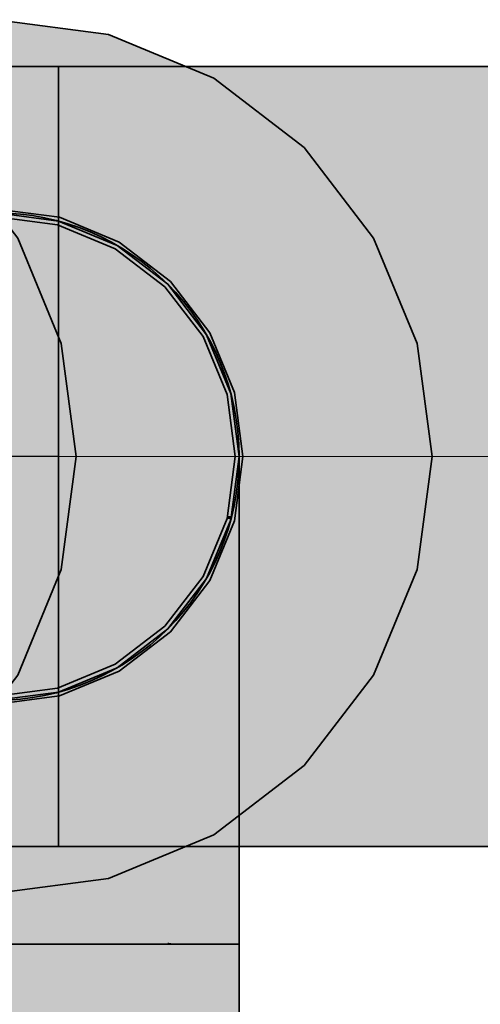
# Model space of a CAD drawing. Extents: x -350 to 540, y -53 to 541.
# Tile 452 of 569: x 217.9 to 220.26, y 207.5 to 212.55. Entities that reach past the tile are written whole.
import ezdxf
from ezdxf.lldxf.tags import DXFTag

# ---------------------------------------------------------------- set-up
doc = ezdxf.new("R2010")
doc.units = 0
doc.layers.get('0').update_dxf_attribs({"lineweight": 35})
for name, color, linetype, lineweight, true_color in [('L_Abluft', 7, 'Continuous', 35, 0xf7d209), ('L_Abluft-Shading', 7, 'Continuous', 35, 0xf7d209), ('L_Bauteil', 7, 'Continuous', 35, 0xababab), ('L_Bauteil-Shading', 7, 'Continuous', 35, 0xababab)]:
    doc.layers.add(name, color=color, linetype=linetype, lineweight=lineweight, true_color=true_color)
tags = doc.linetypes.add('STRICHPUNKT2', pattern=[12.7, 6.35, -3.175, 0, -3.175]).pattern_tags.tags
tags[10:11] = [DXFTag(74, 4), DXFTag(75, 0), DXFTag(340, '0'), DXFTag(46, 0.0), DXFTag(50, 0.0), DXFTag(44, 0.0), DXFTag(45, 0.0)]
tags[8:9] = [DXFTag(74, 4), DXFTag(75, 0), DXFTag(340, '0'), DXFTag(46, 0.0), DXFTag(50, 0.0), DXFTag(44, 0.0), DXFTag(45, 0.0)]
tags[6:7] = [DXFTag(74, 4), DXFTag(75, 0), DXFTag(340, '0'), DXFTag(46, 0.0), DXFTag(50, 0.0), DXFTag(44, 0.0), DXFTag(45, 0.0)]
tags[4:5] = [DXFTag(74, 4), DXFTag(75, 0), DXFTag(340, '0'), DXFTag(46, 0.0), DXFTag(50, 0.0), DXFTag(44, 0.0), DXFTag(45, 0.0)]

# ---------------------------------------------------------------- blocks, each defined once
blk = doc.blocks.new('3D-Ansicht-A06HSWBANL', base_point=(172.3963, 139.9809))
at = {"layer": 'L_Abluft-Shading', "color": 44, "true_color": 0x8b7605}
for points in [[(218.0996, 212.2443), (218.0996, 212.3124), (213.7996, 212.2443), (213.7996, 212.3124)], [(218.0996, 212.3124), (218.0996, 212.2443), (225.167, 212.3124), (225.167, 212.2443)], [(217.7754, 211.4346), (218.0989, 211.3935), (217.7754, 211.5624), (218.0989, 211.5198)], [(218.9828, 208.5432), (218.9828, 208.4637), (219.0254, 208.4595), (219.0254, 208.4218)], [(218.9828, 208.4637), (218.9828, 207.8124), (219.0254, 208.4218), (219.0254, 207.8124)], [(218.0996, 208.3124), (218.0996, 208.3806), (213.7996, 208.3124), (213.7996, 208.3806)], [(218.0996, 208.3806), (218.0996, 208.3124), (225.167, 208.3806), (225.167, 208.3124)], [(219.0254, 207.7102), (219.0254, 207.8124), (218.9828, 207.7521), (218.9828, 207.8124)], [(219.0254, 206.4024), (219.0254, 207.7102), (218.9828, 206.4024), (218.9828, 207.7521)]]:
    blk.add_solid(points, dxfattribs=at)
at = {"layer": 'L_Abluft-Shading', "color": 54, "true_color": 0xaa9106}
for points in [[(218.0996, 212.0445), (218.0996, 212.2443), (213.7996, 212.0445), (213.7996, 212.2443)], [(218.0996, 212.2443), (218.0996, 212.0445), (225.167, 212.2443), (225.167, 212.0445)], [(218.8579, 208.6212), (218.8579, 208.5027), (218.9828, 208.5432), (218.9828, 208.4637)], [(218.0996, 208.3806), (218.0996, 208.5804), (213.7996, 208.3806), (213.7996, 208.5804)], [(218.0996, 208.5804), (218.0996, 208.3806), (225.167, 208.5804), (225.167, 208.3806)], [(218.8579, 208.5027), (218.8579, 207.8124), (218.9828, 208.4637), (218.9828, 207.8124)], [(218.9828, 207.7521), (218.9828, 207.8124), (218.8579, 207.7896), (218.8579, 207.8124)], [(218.8926, 206.4024), (218.9828, 206.4024), (218.8579, 207.7896), (218.9828, 207.7521)], [(218.8926, 206.4024), (218.8579, 207.7896), (218.8579, 206.4109)]]:
    blk.add_solid(points, dxfattribs=at)
at = {"layer": 'L_Abluft-Shading', "color": 42, "true_color": 0xc6a807}
for points in [[(218.0996, 211.7266), (218.0996, 212.0445), (213.7996, 211.7266), (213.7996, 212.0445)], [(218.0996, 212.0445), (218.0996, 211.7266), (225.167, 212.0445), (225.167, 211.7266)], [(217.7754, 210.4641), (218.0989, 210.4339), (217.7754, 211.06), (218.0989, 211.0231)], [(218.0996, 208.5804), (218.0996, 208.8982), (213.7996, 208.5804), (213.7996, 208.8982)], [(218.0996, 208.8982), (218.0996, 208.5804), (225.167, 208.8982), (225.167, 208.5804)], [(218.6593, 208.6882), (218.6593, 208.5362), (218.8579, 208.6212), (218.8579, 208.5027)], [(218.8579, 208.5027), (218.6593, 208.5362), (218.7099, 207.8124), (218.6593, 207.8201)], [(218.8579, 208.5027), (218.7099, 207.8124), (218.8579, 207.8124)], [(218.6593, 207.8201), (218.6593, 207.8124), (218.7099, 207.8124)], [(218.6593, 207.8124), (218.8567, 206.4111), (218.8579, 207.7896), (218.8579, 206.4109)], [(218.6593, 207.8124), (218.8579, 207.7896), (218.7099, 207.8124)], [(218.8567, 206.4111), (218.6593, 207.8124), (218.6593, 206.4326)], [(218.8579, 207.7896), (218.8579, 207.8124), (218.7099, 207.8124)]]:
    blk.add_solid(points, dxfattribs=at)
at = {"layer": 'L_Abluft-Shading', "color": 52, "true_color": 0xddbc08}
for points in [[(218.0996, 211.3124), (218.0996, 211.7266), (213.7996, 211.3124), (213.7996, 211.7266)], [(218.0996, 211.7266), (218.0996, 211.3124), (225.167, 211.7266), (225.167, 211.3124)], [(218.0996, 209.1133), (218.0996, 209.3124), (213.7996, 209.1133), (213.7996, 209.3124)], [(225.167, 209.3124), (218.0996, 209.3124), (225.167, 209.1133), (218.0996, 209.1133)], [(213.7996, 208.8982), (218.0996, 208.8982), (213.7996, 209.1133), (218.0996, 209.1133)], [(218.0996, 209.1133), (218.0996, 208.8982), (225.167, 209.1133), (225.167, 208.8982)], [(218.6593, 206.4326), (218.6593, 207.8124), (218.4004, 206.4438), (218.4004, 207.8124)]]:
    blk.add_solid(points, dxfattribs=at)
at = {"layer": 'L_Abluft-Shading', "color": 56, "true_color": 0x8a7505}
for points in [[(218.0989, 211.3935), (218.4004, 211.2729), (218.0989, 211.5198), (218.4004, 211.395)], [(219.0254, 209.0624), (218.9828, 209.2242), (218.9979, 208.5804), (218.9828, 208.6521)], [(219.0254, 209.0624), (218.9979, 208.5804), (219.0254, 208.5012)], [(218.9828, 208.6521), (218.9828, 208.6239), (218.9979, 208.5804)], [(218.9828, 208.6239), (218.9828, 208.5432), (219.0254, 208.5012), (219.0254, 208.4595)]]:
    blk.add_solid(points, dxfattribs=at)
at = {"layer": 'L_Abluft-Shading', "color": 54, "true_color": 0xaa9006}
blk.add_solid([(217.7754, 211.06), (218.0989, 211.0231), (217.7754, 211.4346), (218.0989, 211.3935)], dxfattribs=at)
at = {"layer": 'L_Abluft-Shading', "color": 54, "true_color": 0xa78e06}
for points in [[(218.0989, 211.0231), (218.4004, 210.915), (218.0989, 211.3935), (218.4004, 211.2729)], [(218.9828, 208.6521), (218.9828, 209.2242), (218.8579, 208.9677), (218.8579, 209.3749)], [(218.9828, 208.6521), (218.8579, 208.9677), (218.8848, 208.8)], [(218.8579, 208.9677), (218.8579, 208.8405), (218.8848, 208.8)], [(218.8579, 208.8405), (218.8579, 208.7383), (218.9828, 208.6521), (218.9828, 208.6239)], [(218.8579, 208.7383), (218.8579, 208.6212), (218.9828, 208.6239), (218.9828, 208.5432)]]:
    blk.add_solid(points, dxfattribs=at)
at = {"layer": 'L_Abluft-Shading', "color": 56, "true_color": 0x887304}
for points in [[(218.4004, 211.2729), (218.6593, 211.081), (218.4004, 211.395), (218.6593, 211.1963)], [(218.9828, 209.2242), (219.0254, 209.0624), (218.9828, 209.8089), (219.0254, 209.5802)]]:
    blk.add_solid(points, dxfattribs=at)
at = {"layer": 'L_Abluft-Shading', "color": 40, "true_color": 0xedca08}
for points in [[(218.0996, 210.8301), (218.0996, 211.3124), (213.7996, 210.8301), (213.7996, 211.3124)], [(218.0996, 211.3124), (218.0996, 210.8301), (225.167, 211.3124), (225.167, 210.8301)], [(218.0996, 209.3124), (218.0996, 209.7948), (213.7996, 209.3124), (213.7996, 209.7948)], [(218.0996, 209.7948), (218.0996, 209.3124), (225.167, 209.7948), (225.167, 209.3124)], [(218.4004, 206.4438), (218.4004, 207.8124), (218.0989, 206.4438), (218.0989, 207.8124)]]:
    blk.add_solid(points, dxfattribs=at)
at = {"layer": 'L_Abluft-Shading', "color": 54, "true_color": 0xa18805}
blk.add_solid([(218.4004, 210.915), (218.6593, 210.743), (218.4004, 211.2729), (218.6593, 211.081)], dxfattribs=at)
at = {"layer": 'L_Abluft-Shading', "color": 56, "true_color": 0x857104}
for points in [[(218.6593, 211.081), (218.8579, 210.8309), (218.6593, 211.1963), (218.8579, 210.9374)], [(218.9828, 209.8089), (219.0254, 209.5802), (218.9828, 210.2577), (219.0254, 209.9775)]]:
    blk.add_solid(points, dxfattribs=at)
at = {"layer": 'L_Abluft-Shading', "color": 44, "true_color": 0x988105}
for points in [[(218.6593, 210.743), (218.8579, 210.5188), (218.6593, 211.081), (218.8579, 210.8309)], [(218.8579, 210.0221), (218.9828, 209.8089), (218.8579, 210.5188), (218.9828, 210.2577)]]:
    blk.add_solid(points, dxfattribs=at)
at = {"layer": 'L_Abluft-Shading', "color": 42, "true_color": 0xc1a407}
for points in [[(218.0989, 210.4339), (218.4004, 210.3457), (218.0989, 211.0231), (218.4004, 210.915)], [(218.8579, 208.8405), (218.6593, 209.5044), (218.6593, 209.0022)], [(218.8579, 208.8405), (218.8579, 208.9677), (218.6593, 209.5044), (218.7085, 209.4723)], [(218.8579, 208.9677), (218.8579, 209.3749), (218.7085, 209.4723)], [(218.6593, 209.0022), (218.6593, 208.8365), (218.8579, 208.8405), (218.8579, 208.7383)], [(218.6593, 208.8365), (218.6593, 208.6882), (218.8579, 208.7383), (218.8579, 208.6212)]]:
    blk.add_solid(points, dxfattribs=at)
at = {"layer": 'L_Abluft-Shading', "color": 46, "true_color": 0x816e04}
for points in [[(218.8579, 210.8309), (218.9828, 210.5397), (218.8579, 210.9374), (218.9828, 210.6359)], [(218.9828, 210.2577), (219.0254, 209.9775), (218.9828, 210.5397), (219.0254, 210.2272)]]:
    blk.add_solid(points, dxfattribs=at)
at = {"layer": 'L_Abluft-Shading', "color": 42, "true_color": 0xb79b06}
for points in [[(218.4004, 210.3457), (218.6593, 210.2052), (218.4004, 210.915), (218.6593, 210.743)], [(218.6593, 210.2052), (218.8579, 209.3749), (218.8579, 210.0221)], [(218.6593, 210.2052), (218.6593, 209.5767), (218.8579, 209.3749), (218.7085, 209.4723)], [(218.6593, 209.5767), (218.6593, 209.5044), (218.7085, 209.4723)]]:
    blk.add_solid(points, dxfattribs=at)
at = {"layer": 'L_Abluft-Shading', "color": 40, "true_color": 0xf5d108}
for points in [[(218.0996, 210.3124), (218.0996, 210.8301), (213.7996, 210.3124), (213.7996, 210.8301)], [(218.0996, 210.8301), (218.0996, 210.3124), (225.167, 210.8301), (225.167, 210.3124)], [(218.0996, 209.7948), (218.0996, 210.3124), (213.7996, 209.7948), (213.7996, 210.3124)], [(218.0996, 210.3124), (218.0996, 209.7948), (225.167, 210.3124), (225.167, 209.7948)], [(218.0989, 206.4438), (218.0989, 207.8124), (217.7754, 206.4326), (217.7754, 207.8124)]]:
    blk.add_solid(points, dxfattribs=at)
at = {"layer": 'L_Abluft-Shading', "color": 44, "true_color": 0x8d7805}
blk.add_solid([(218.8579, 210.5188), (218.9828, 210.2577), (218.8579, 210.8309), (218.9828, 210.5397)], dxfattribs=at)
at = {"layer": 'L_Abluft-Shading', "color": 54, "true_color": 0xa99006}
blk.add_solid([(218.6593, 210.2052), (218.8579, 210.0221), (218.6593, 210.743), (218.8579, 210.5188)], dxfattribs=at)
at = {"layer": 'L_Abluft-Shading', "color": 46, "true_color": 0x7d6a04}
blk.add_solid([(218.9828, 210.5397), (219.0254, 210.2272), (218.9828, 210.6359), (219.0254, 210.3124)], dxfattribs=at)
at = {"layer": 'L_Abluft-Shading', "color": 52, "true_color": 0xdcbb08}
for points in [[(217.7754, 210.4641), (217.7754, 210.173), (218.0989, 210.4339), (218.0989, 210.1036)], [(217.7754, 210.173), (217.7754, 209.6874), (218.0989, 210.1036), (218.0989, 209.6661)], [(218.4004, 208.7396), (218.4004, 208.5619), (218.6593, 208.6882), (218.6593, 208.5362)], [(218.6593, 208.5362), (218.4004, 208.5619), (218.6593, 207.8201), (218.4004, 207.8414)], [(218.4004, 207.8414), (218.4004, 207.8124), (218.6593, 207.8201), (218.6593, 207.8124)]]:
    blk.add_solid(points, dxfattribs=at)
at = {"layer": 'L_Abluft-Shading', "color": 52, "true_color": 0xd6b607}
for points in [[(218.0989, 210.4339), (218.0989, 210.1036), (218.4004, 210.3457), (218.4004, 209.9003)], [(218.0989, 210.1036), (218.0989, 209.6661), (218.4004, 209.9003), (218.4004, 209.6037)], [(218.6593, 209.5044), (218.4004, 209.6037), (218.6593, 209.0022), (218.4004, 209.1263)], [(218.4004, 209.1263), (218.4004, 208.9119), (218.6593, 209.0022), (218.6593, 208.8365)], [(218.4004, 208.9119), (218.4004, 208.7396), (218.6593, 208.8365), (218.6593, 208.6882)]]:
    blk.add_solid(points, dxfattribs=at)
at = {"layer": 'L_Abluft-Shading', "color": 42, "true_color": 0xc9ab07}
for points in [[(218.4004, 210.3457), (218.4004, 209.9003), (218.6593, 210.2052), (218.6593, 209.5767)], [(218.4004, 209.9003), (218.4004, 209.6037), (218.6593, 209.5767), (218.6593, 209.5044)]]:
    blk.add_solid(points, dxfattribs=at)
at = {"layer": 'L_Abluft-Shading', "color": 54, "true_color": 0xa18905}
blk.add_solid([(218.8579, 209.3749), (218.9828, 209.2242), (218.8579, 210.0221), (218.9828, 209.8089)], dxfattribs=at)
at = {"layer": 'L_Abluft-Shading', "color": 40, "true_color": 0xecc908}
for points in [[(218.0989, 209.6661), (217.7754, 209.6874), (218.0989, 209.2044), (217.7754, 209.231)], [(217.7754, 209.231), (217.7754, 208.9754), (218.0989, 209.2044), (218.0989, 208.9593)], [(217.7754, 208.9754), (217.7754, 208.783), (218.0989, 208.9593), (218.0989, 208.772)], [(218.0989, 208.772), (218.0989, 208.5781), (218.4004, 208.7396), (218.4004, 208.5619)], [(218.4004, 208.5619), (218.0989, 208.5781), (218.4004, 207.8414), (218.0989, 207.8524)], [(218.0989, 207.8524), (218.0989, 207.8124), (218.4004, 207.8414), (218.4004, 207.8124)]]:
    blk.add_solid(points, dxfattribs=at)
at = {"layer": 'L_Abluft-Shading', "color": 40, "true_color": 0xe5c208}
for points in [[(218.4004, 209.6037), (218.0989, 209.6661), (218.4004, 209.1263), (218.0989, 209.2044)], [(218.0989, 209.2044), (218.0989, 208.9593), (218.4004, 209.1263), (218.4004, 208.9119)], [(218.0989, 208.9593), (218.0989, 208.772), (218.4004, 208.9119), (218.4004, 208.7396)]]:
    blk.add_solid(points, dxfattribs=at)
at = {"layer": 'L_Abluft-Shading', "color": 40, "true_color": 0xf4d008}
for points in [[(217.7754, 208.783), (217.7754, 208.5836), (218.0989, 208.772), (218.0989, 208.5781)], [(218.0989, 208.5781), (217.7754, 208.5836), (218.0989, 207.8524), (217.7754, 207.8524)], [(217.7754, 207.8524), (217.7754, 207.8124), (218.0989, 207.8524), (218.0989, 207.8124)]]:
    blk.add_solid(points, dxfattribs=at)
at = {"layer": 'L_Bauteil-Shading', "color": 254, "true_color": 0xcccccc}
for points in [[(217.7754, 211.5424), (218.3552, 212.4761), (217.7754, 212.5524)], [(218.0938, 211.5005), (218.3552, 212.4761), (217.7754, 211.5424)], [(218.0938, 211.5005), (218.8954, 212.2523), (218.3552, 212.4761)], [(218.3904, 211.3776), (218.8954, 212.2523), (218.0938, 211.5005)], [(218.3904, 211.3776), (219.3593, 211.8963), (218.8954, 212.2523)], [(218.6451, 211.1822), (219.3593, 211.8963), (218.3904, 211.3776)], [(218.6451, 211.1822), (219.7153, 211.4324), (219.3593, 211.8963)], [(217.7754, 211.5624), (217.7754, 211.5424), (218.0989, 211.5198)], [(217.7754, 211.5624), (217.7754, 211.5424), (218.0989, 211.5198)], [(217.7754, 211.5424), (218.0938, 211.5005), (218.0989, 211.5198)], [(217.7754, 211.5424), (218.0938, 211.5005), (218.0989, 211.5198)], [(218.0989, 211.5198), (218.0938, 211.5005), (218.4004, 211.395)], [(218.0989, 211.5198), (218.0938, 211.5005), (218.4004, 211.395)], [(218.0938, 211.5005), (218.3904, 211.3776), (218.4004, 211.395)], [(218.0938, 211.5005), (218.3904, 211.3776), (218.4004, 211.395)], [(217.8895, 211.4324), (217.0148, 210.9274), (218.1133, 210.8922)], [(218.8406, 210.9274), (219.7153, 211.4324), (218.6451, 211.1822)], [(218.8406, 210.9274), (219.9391, 210.8922), (219.7153, 211.4324)], [(218.4004, 211.395), (218.3904, 211.3776), (218.6593, 211.1963)], [(218.4004, 211.395), (218.3904, 211.3776), (218.6593, 211.1963)], [(218.3904, 211.3776), (218.6451, 211.1822), (218.6593, 211.1963)], [(218.3904, 211.3776), (218.6451, 211.1822), (218.6593, 211.1963)], [(218.78, 211.039), (218.6593, 211.1963), (218.7696, 211.039), (218.6451, 211.1822)], [(218.6593, 211.1963), (218.6451, 211.1822), (218.8579, 210.9374)], [(218.7696, 211.039), (218.6451, 211.1822), (218.755, 211.039)], [(218.6451, 211.1822), (218.8406, 210.9274), (218.8579, 210.9374)], [(218.8579, 210.9374), (218.7696, 211.039), (218.8406, 210.9274), (218.755, 211.039)], [(218.8579, 210.9374), (218.78, 211.039), (218.7696, 211.039)], [(218.1133, 210.8922), (217.0148, 210.9274), (217.1377, 210.6308)], [(218.8579, 210.9374), (218.8406, 210.9274), (218.9828, 210.6359)], [(218.8579, 210.9374), (218.8406, 210.9274), (218.9828, 210.6359)], [(218.8406, 210.9274), (218.9635, 210.6308), (218.9828, 210.6359)], [(218.9635, 210.6308), (219.9391, 210.8922), (218.8406, 210.9274)], [(218.8406, 210.9274), (218.9635, 210.6308), (218.9828, 210.6359)], [(218.1133, 210.8922), (217.1377, 210.6308), (218.1896, 210.3124)], [(218.9635, 210.6308), (220.0154, 210.3124), (219.9391, 210.8922)], [(218.1896, 210.3124), (217.1377, 210.6308), (217.1796, 210.3124)], [(218.9828, 210.6359), (218.9635, 210.6308), (219.0254, 210.3124)], [(218.9828, 210.6359), (218.9635, 210.6308), (219.0254, 210.3124)], [(218.9635, 210.6308), (219.0054, 210.3124), (219.0254, 210.3124)], [(219.0054, 210.3124), (220.0154, 210.3124), (218.9635, 210.6308)], [(218.9635, 210.6308), (219.0054, 210.3124), (219.0254, 210.3124)], [(218.1896, 210.3124), (217.1796, 210.3124), (217.1377, 209.9941)], [(218.1896, 210.3124), (217.1377, 209.9941), (218.1133, 209.7327)], [(218.9635, 209.9941), (219.9391, 209.7327), (219.0054, 210.3124)], [(219.0054, 210.3124), (218.9635, 209.9941), (218.9828, 209.9889)], [(218.9841, 210.0072), (219.0054, 210.3124), (218.9652, 210.0072)], [(219.0254, 210.3124), (219.0054, 210.3124), (218.9828, 209.9889)], [(218.9852, 210.0072), (219.0254, 210.3124), (218.9841, 210.0072), (219.0054, 210.3124)], [(219.0054, 210.3124), (219.9391, 209.7327), (220.0154, 210.3124)], [(218.1133, 209.7327), (217.1377, 209.9941), (217.0148, 209.6974)], [(218.9828, 209.9889), (218.9635, 209.9941), (218.8406, 209.6974)], [(218.9635, 209.9941), (218.8406, 209.6974), (219.9391, 209.7327)], [(218.9828, 209.9889), (218.9635, 209.9941), (218.8406, 209.6974)], [(218.9828, 209.9889), (218.8406, 209.6974), (218.8579, 209.6874)], [(218.9828, 209.9889), (218.8406, 209.6974), (218.8579, 209.6874)], [(218.9828, 209.9889), (218.9841, 210.0072), (218.9635, 209.9941), (218.9652, 210.0072)], [(218.9828, 209.9889), (218.9852, 210.0072), (218.9841, 210.0072)], [(218.1133, 209.7327), (217.0148, 209.6974), (217.8895, 209.1924)], [(219.9391, 209.7327), (218.8406, 209.6974), (219.7153, 209.1924)], [(218.8579, 209.6874), (218.8406, 209.6974), (218.6451, 209.4427)], [(218.8406, 209.6974), (218.6451, 209.4427), (219.7153, 209.1924)], [(218.8579, 209.6874), (218.8406, 209.6974), (218.6451, 209.4427)], [(218.8579, 209.6874), (218.6451, 209.4427), (218.6593, 209.4285)], [(218.8579, 209.6874), (218.6451, 209.4427), (218.6593, 209.4285)], [(218.6593, 209.4285), (218.6451, 209.4427), (218.3904, 209.2472)], [(218.6451, 209.4427), (218.3904, 209.2472), (219.3593, 208.7285)], [(218.6593, 209.4285), (218.6451, 209.4427), (218.3904, 209.2472)], [(218.6593, 209.4285), (218.3904, 209.2472), (218.4004, 209.2299)], [(218.6593, 209.4285), (218.3904, 209.2472), (218.4004, 209.2299)], [(219.7153, 209.1924), (218.6451, 209.4427), (219.3593, 208.7285)], [(218.4004, 209.2299), (218.3904, 209.2472), (218.0938, 209.1243)], [(218.3904, 209.2472), (218.0938, 209.1243), (218.8954, 208.3725)], [(218.4004, 209.2299), (218.3904, 209.2472), (218.0938, 209.1243)], [(218.4004, 209.2299), (218.0938, 209.1243), (218.0989, 209.105)], [(218.4004, 209.2299), (218.0938, 209.1243), (218.0989, 209.105)], [(219.3593, 208.7285), (218.3904, 209.2472), (218.8954, 208.3725)], [(218.0989, 209.105), (218.0938, 209.1243), (217.7754, 209.0824)], [(218.0938, 209.1243), (217.7754, 209.0824), (218.3552, 208.1487)], [(218.0989, 209.105), (218.0938, 209.1243), (217.7754, 209.0824)], [(218.0989, 209.105), (217.7754, 209.0824), (217.7754, 209.0624)], [(218.0989, 209.105), (217.7754, 209.0824), (217.7754, 209.0624)], [(218.8954, 208.3725), (218.0938, 209.1243), (218.3552, 208.1487)], [(218.3552, 208.1487), (217.7754, 209.0824), (217.7754, 208.0724)]]:
    blk.add_solid(points, dxfattribs=at)
at = {"layer": 'L_Bauteil-Shading', "color": 250, "true_color": 0x2e3032}
for points in [[(216.5054, 210.3124), (217.7754, 211.5824), (218.1041, 211.5391)], [(218.1041, 211.5391), (217.5622, 211.1233), (217.7754, 211.5824), (217.3163, 211.1233)], [(216.5054, 210.3124), (218.1041, 211.5391), (218.4104, 211.4123)], [(218.4104, 211.4123), (217.9099, 211.1233), (218.1041, 211.5391), (217.5622, 211.1233)], [(216.5054, 210.3124), (218.4104, 211.4123), (218.6734, 211.2104)], [(218.6734, 211.2104), (218.463, 211.1233), (218.4104, 211.4123), (217.9099, 211.1233)], [(216.5054, 210.3124), (218.6734, 211.2104), (218.8753, 210.9474)], [(218.463, 211.1233), (218.6734, 211.2104), (218.7403, 211.1233)], [(218.7403, 211.1233), (218.8753, 210.9474), (216.6429, 210.3694), (216.6401, 210.3485)], [(217.9099, 211.1233), (218.463, 211.1233), (216.6461, 210.3936), (216.6429, 210.3694)], [(218.7403, 211.1233), (216.6429, 210.3694), (218.463, 211.1233)], [(217.5622, 211.1233), (217.9099, 211.1233), (216.65, 210.4234), (216.6461, 210.3936)], [(216.5054, 210.3124), (218.8753, 210.9474), (219.0021, 210.6411)], [(219.0021, 210.6411), (216.6377, 210.3298), (218.8753, 210.9474), (216.6401, 210.3485)], [(216.5054, 210.3124), (219.0021, 210.6411), (219.0454, 210.3124)], [(219.0454, 210.3124), (216.6354, 210.3124), (219.0021, 210.6411), (216.6377, 210.3298)], [(216.5054, 210.3124), (218.1041, 209.0857), (217.7754, 209.0424)], [(216.5054, 210.3124), (218.4104, 209.2126), (218.1041, 209.0857)], [(216.5054, 210.3124), (218.6734, 209.4144), (218.4104, 209.2126)], [(216.5054, 210.3124), (218.8753, 209.6774), (218.6734, 209.4144)], [(216.5054, 210.3124), (219.0021, 209.9837), (218.8753, 209.6774)], [(216.5054, 210.3124), (219.0454, 210.3124), (219.0021, 209.9837)], [(219.0401, 210.2722), (216.8105, 210.2722), (216.6354, 210.3124), (216.6332, 210.2956)], [(219.0401, 210.2722), (216.6354, 210.3124), (219.0454, 210.3124)], [(218.8753, 209.6774), (216.6407, 210.2722), (216.6553, 210.2722)], [(218.8753, 209.6774), (218.6734, 209.4144), (216.6407, 210.2722), (216.6429, 210.2555)], [(218.8753, 209.6774), (216.6553, 210.2722), (219.0021, 209.9837), (216.8105, 210.2722)], [(219.0021, 209.9837), (216.8105, 210.2722), (219.0401, 210.2722)], [(216.6429, 210.2555), (218.6734, 209.4144), (216.6444, 210.2439)], [(216.6444, 210.2439), (218.2327, 209.3152), (216.6461, 210.2312)], [(216.6444, 210.2439), (218.6734, 209.4144), (218.2327, 209.3152), (218.5441, 209.3152)], [(216.6461, 210.2312), (218.2327, 209.3152), (216.6472, 210.2227)], [(216.6472, 210.2227), (218.2327, 209.3152), (216.65, 210.2015), (217.8051, 209.3152)], [(218.1041, 209.0857), (217.7754, 209.0424), (217.8051, 209.3152), (217.5027, 209.3152)], [(218.4104, 209.2126), (218.1041, 209.0857), (218.2327, 209.3152), (217.8051, 209.3152)], [(218.5441, 209.3152), (218.4104, 209.2126), (218.2327, 209.3152)]]:
    blk.add_solid(points, dxfattribs=at)
blk = doc.blocks.new('Bogen-A06HSWVENL', base_point=(215.2754, 209.0624))
at = {"color": 0, "linetype": 'ByBlock', "lineweight": -2, "ltscale": 0.35}
for p, q in [((215.2754, 209.0624), (215.2754, 211.5624)), ((215.9225, 211.5624), (215.2754, 211.5624)), ((216.5254, 211.5624), (215.9225, 211.5624)), ((217.0432, 211.5624), (216.5254, 211.5624)), ((217.4405, 211.5624), (217.0432, 211.5624)), ((217.6902, 211.5624), (217.4405, 211.5624)), ((217.7754, 211.5624), (217.6902, 211.5624)), ((215.9225, 209.0624), (215.2754, 209.0624)), ((216.5254, 209.0624), (215.9225, 209.0624)), ((217.0432, 209.0624), (216.5254, 209.0624)), ((217.4405, 209.0624), (217.0432, 209.0624)), ((217.6902, 209.0624), (217.4405, 209.0624)), ((217.7754, 209.0624), (217.6902, 209.0624))]:
    blk.add_line(p, q, dxfattribs=at)
at = {"color": 0, "linetype": 'STRICHPUNKT2', "lineweight": 25, "ltscale": 0.25}
blk.add_line((217.7754, 210.3124), (215.2754, 210.3124), dxfattribs=at)
at = {"color": 0, "linetype": 'ByBlock', "lineweight": -2, "ltscale": 0.35}
blk.add_circle((217.7754, 210.3124), 1.25, dxfattribs=at)
blk = doc.blocks.new('Bogen-A06HSWVGNL', base_point=(216.5254, 207.8124))
at = {"color": 0, "linetype": 'ByBlock', "lineweight": -2, "ltscale": 0.35}
for p, q in [((216.5254, 210.2272), (216.5254, 210.3124)), ((219.0254, 210.2272), (219.0254, 210.3124)), ((216.5254, 209.9775), (216.5254, 210.2272)), ((219.0254, 209.9775), (219.0254, 210.2272)), ((216.5254, 209.5802), (216.5254, 209.9775)), ((219.0254, 209.5802), (219.0254, 209.9775)), ((216.5254, 209.0624), (216.5254, 209.5802)), ((219.0254, 209.0624), (219.0254, 209.5802)), ((216.5254, 208.4595), (216.5254, 209.0624)), ((219.0254, 208.4595), (219.0254, 209.0624)), ((216.5254, 207.8124), (216.5254, 208.4595)), ((219.0254, 207.8124), (219.0254, 208.4595)), ((216.5254, 207.8124), (219.0254, 207.8124))]:
    blk.add_line(p, q, dxfattribs=at)
at = {"color": 0, "linetype": 'STRICHPUNKT2', "lineweight": 25, "ltscale": 0.25}
blk.add_line((217.7754, 207.8124), (217.7754, 210.3124), dxfattribs=at)
at = {"color": 0, "linetype": 'ByBlock', "lineweight": -2, "ltscale": 0.35}
blk.add_circle((217.7754, 210.3124), 1.25, dxfattribs=at)
at = {"color": 0, "lineweight": -2}
blk.add_ellipse((218.3307, 210.3124), major_axis=(-0.5553, 1.25), ratio=1, start_param=0, end_param=2.305501, dxfattribs=at)
blk = doc.blocks.new('Abzweigstück 90°-A06HSWVINL', base_point=(213.7996, 208.3124))
at = {"color": 0, "linetype": 'ByBlock', "lineweight": -2, "ltscale": 0.35}
for p, q in [((218.0996, 212.3124), (213.7996, 212.3124)), ((213.7996, 211.1408), (213.7996, 212.3124)), ((218.0996, 211.1408), (218.0996, 212.3124)), ((215.9496, 211.5624), (215.6261, 211.5198)), ((216.2731, 211.5198), (215.9496, 211.5624)), ((215.6261, 211.5198), (215.3246, 211.395)), ((216.5746, 211.395), (216.2731, 211.5198)), ((215.3246, 211.395), (215.0657, 211.1963)), ((216.8335, 211.1963), (216.5746, 211.395)), ((215.0657, 211.1963), (214.867, 210.9374)), ((217.0321, 210.9374), (216.8335, 211.1963)), ((213.7996, 209.484), (213.7996, 211.1408)), ((218.0996, 209.484), (218.0996, 211.1408)), ((214.867, 210.9374), (214.7422, 210.6359)), ((217.157, 210.6359), (217.0321, 210.9374)), ((214.7422, 210.6359), (214.6996, 210.3124)), ((217.1996, 210.3124), (217.157, 210.6359)), ((214.6996, 210.3124), (214.7422, 209.9889)), ((217.157, 209.9889), (217.1996, 210.3124)), ((214.7422, 209.9889), (214.867, 209.6874)), ((217.0321, 209.6874), (217.157, 209.9889)), ((214.867, 209.6874), (215.0657, 209.4285)), ((216.8335, 209.4285), (217.0321, 209.6874)), ((213.7996, 208.3124), (213.7996, 209.484)), ((218.0996, 208.3124), (218.0996, 209.484)), ((215.0657, 209.4285), (215.3246, 209.2299)), ((216.5746, 209.2299), (216.8335, 209.4285)), ((215.3246, 209.2299), (215.6261, 209.105)), ((216.2731, 209.105), (216.5746, 209.2299)), ((215.6261, 209.105), (215.9496, 209.0624)), ((215.9496, 209.0624), (216.2731, 209.105)), ((213.7996, 208.3124), (218.0996, 208.3124))]:
    blk.add_line(p, q, dxfattribs=at)
at = {"color": 0, "linetype": 'STRICHPUNKT2', "lineweight": 25, "ltscale": 0.25}
for p, q in [((218.0996, 210.3124), (213.7996, 210.3124)), ((215.9496, 210.3124), (215.9496, 210.3124))]:
    blk.add_line(p, q, dxfattribs=at)
blk = doc.blocks.new('CA_125x500_50-A06HSWWWNL', base_point=(213.7096, 208.0724))
at = {"color": 254, "linetype": 'ByBlock', "lineweight": -2, "ltscale": 0.35, "true_color": 0xcccccc}
for p, q in [((215.9496, 212.5524), (215.3698, 212.4761)), ((216.5293, 212.4761), (215.9496, 212.5524)), ((215.3698, 212.4761), (214.8296, 212.2523)), ((217.0696, 212.2523), (216.5293, 212.4761)), ((214.8296, 212.2523), (214.3657, 211.8963)), ((217.5335, 211.8963), (217.0696, 212.2523)), ((214.3657, 211.8963), (214.0097, 211.4324)), ((217.8895, 211.4324), (217.5335, 211.8963)), ((215.9496, 211.5624), (215.6261, 211.5198)), ((215.6312, 211.5005), (215.9496, 211.5424)), ((216.2731, 211.5198), (215.9496, 211.5624)), ((215.9496, 211.5424), (216.2679, 211.5005)), ((215.6261, 211.5198), (215.3246, 211.395)), ((215.3346, 211.3776), (215.6312, 211.5005)), ((216.2679, 211.5005), (216.5646, 211.3776)), ((216.5746, 211.395), (216.2731, 211.5198)), ((214.0097, 211.4324), (213.7859, 210.8922)), ((218.1132, 210.8922), (217.8895, 211.4324)), ((215.3246, 211.395), (215.0657, 211.1963)), ((215.0798, 211.1822), (215.3346, 211.3776)), ((216.5646, 211.3776), (216.8193, 211.1822)), ((216.8335, 211.1963), (216.5746, 211.395)), ((215.0657, 211.1963), (214.867, 210.9374)), ((214.8844, 210.9274), (215.0798, 211.1822)), ((216.8193, 211.1822), (217.0148, 210.9274)), ((217.0321, 210.9374), (216.8335, 211.1963)), ((214.867, 210.9374), (214.7422, 210.6359)), ((214.7615, 210.6308), (214.8844, 210.9274)), ((217.0148, 210.9274), (217.1377, 210.6308)), ((217.157, 210.6359), (217.0321, 210.9374)), ((213.7859, 210.8922), (213.7096, 210.3124)), ((218.1896, 210.3124), (218.1132, 210.8922)), ((214.7422, 210.6359), (214.6996, 210.3124)), ((214.7196, 210.3124), (214.7615, 210.6308)), ((217.1377, 210.6308), (217.1796, 210.3124)), ((217.1996, 210.3124), (217.157, 210.6359)), ((213.7096, 210.3124), (213.7859, 209.7327)), ((214.6996, 210.3124), (214.7422, 209.9889)), ((214.7615, 209.9941), (214.7196, 210.3124)), ((217.1796, 210.3124), (217.1377, 209.9941)), ((217.157, 209.9889), (217.1996, 210.3124)), ((218.1132, 209.7327), (218.1896, 210.3124)), ((214.7422, 209.9889), (214.867, 209.6874)), ((214.8844, 209.6974), (214.7615, 209.9941)), ((217.1377, 209.9941), (217.0148, 209.6974)), ((217.0321, 209.6874), (217.157, 209.9889)), ((213.7859, 209.7327), (214.0097, 209.1924)), ((217.8895, 209.1924), (218.1132, 209.7327)), ((214.867, 209.6874), (215.0657, 209.4285)), ((215.0798, 209.4427), (214.8844, 209.6974)), ((217.0148, 209.6974), (216.8193, 209.4427)), ((216.8335, 209.4285), (217.0321, 209.6874)), ((215.0657, 209.4285), (215.3246, 209.2299)), ((215.3346, 209.2472), (215.0798, 209.4427)), ((216.8193, 209.4427), (216.5646, 209.2472)), ((216.5746, 209.2299), (216.8335, 209.4285)), ((215.3246, 209.2299), (215.6261, 209.105)), ((215.6312, 209.1243), (215.3346, 209.2472)), ((216.5646, 209.2472), (216.2679, 209.1243)), ((216.2731, 209.105), (216.5746, 209.2299)), ((214.0097, 209.1924), (214.3657, 208.7285)), ((217.5335, 208.7285), (217.8895, 209.1924)), ((215.6261, 209.105), (215.9496, 209.0624)), ((215.9496, 209.0824), (215.6312, 209.1243)), ((216.2679, 209.1243), (215.9496, 209.0824)), ((215.9496, 209.0624), (216.2731, 209.105)), ((214.3657, 208.7285), (214.8296, 208.3725)), ((217.0696, 208.3725), (217.5335, 208.7285)), ((214.8296, 208.3725), (215.3698, 208.1487)), ((216.5293, 208.1487), (217.0696, 208.3725)), ((215.3698, 208.1487), (215.9496, 208.0724)), ((215.9496, 208.0724), (216.5293, 208.1487))]:
    blk.add_line(p, q, dxfattribs=at)
at = {"color": 250, "linetype": 'ByBlock', "lineweight": -2, "ltscale": 0.35, "true_color": 0x2e3032}
for p, q in [((215.6209, 211.5391), (215.9496, 211.5824)), ((215.9496, 211.5824), (216.2783, 211.5391)), ((215.3146, 211.4123), (215.6209, 211.5391)), ((216.2783, 211.5391), (216.5846, 211.4123)), ((215.0515, 211.2104), (215.3146, 211.4123)), ((216.5846, 211.4123), (216.8476, 211.2104)), ((214.8497, 210.9474), (215.0515, 211.2104)), ((216.8476, 211.2104), (217.0494, 210.9474)), ((214.7228, 210.6411), (214.8497, 210.9474)), ((217.0494, 210.9474), (217.1763, 210.6411)), ((214.6796, 210.3124), (214.7228, 210.6411)), ((217.1763, 210.6411), (217.2196, 210.3124)), ((214.7228, 209.9837), (214.6796, 210.3124)), ((217.2196, 210.3124), (217.1763, 209.9837)), ((214.8497, 209.6774), (214.7228, 209.9837)), ((217.1763, 209.9837), (217.0494, 209.6774)), ((215.0515, 209.4144), (214.8497, 209.6774)), ((217.0494, 209.6774), (216.8476, 209.4144)), ((215.3146, 209.2126), (215.0515, 209.4144)), ((216.8476, 209.4144), (216.5846, 209.2126)), ((215.6209, 209.0857), (215.3146, 209.2126)), ((216.5846, 209.2126), (216.2783, 209.0857)), ((215.9496, 209.0424), (215.6209, 209.0857)), ((216.2783, 209.0857), (215.9496, 209.0424))]:
    blk.add_line(p, q, dxfattribs=at)
at = {"color": 0, "lineweight": -2}
blk.add_ellipse((216.5049, 210.3124), major_axis=(-0.5553, 1.25), ratio=1, start_param=0, end_param=2.305501, dxfattribs=at)
blk = doc.blocks.new('CA_125x500_50-A06HSWX2NL', base_point=(215.5354, 208.0724))
at = {"color": 254, "linetype": 'ByBlock', "lineweight": -2, "ltscale": 0.35, "true_color": 0xcccccc}
for p, q in [((217.7754, 212.5524), (217.1956, 212.4761)), ((218.3552, 212.4761), (217.7754, 212.5524)), ((217.1956, 212.4761), (216.6554, 212.2523)), ((218.8954, 212.2523), (218.3552, 212.4761)), ((216.6554, 212.2523), (216.1915, 211.8963)), ((219.3593, 211.8963), (218.8954, 212.2523)), ((216.1915, 211.8963), (215.8355, 211.4324)), ((219.7153, 211.4324), (219.3593, 211.8963)), ((217.7754, 211.5624), (217.4519, 211.5198)), ((217.4571, 211.5005), (217.7754, 211.5424)), ((218.0989, 211.5198), (217.7754, 211.5624)), ((217.7754, 211.5424), (218.0938, 211.5005)), ((217.4519, 211.5198), (217.1504, 211.395)), ((217.1604, 211.3776), (217.4571, 211.5005)), ((218.0938, 211.5005), (218.3904, 211.3776)), ((218.4004, 211.395), (218.0989, 211.5198)), ((215.8355, 211.4324), (215.6117, 210.8922)), ((219.9391, 210.8922), (219.7153, 211.4324)), ((217.1504, 211.395), (216.8915, 211.1963)), ((216.9057, 211.1822), (217.1604, 211.3776)), ((218.3904, 211.3776), (218.6451, 211.1822)), ((218.6593, 211.1963), (218.4004, 211.395)), ((216.8915, 211.1963), (216.6929, 210.9374)), ((216.7102, 210.9274), (216.9057, 211.1822)), ((218.6451, 211.1822), (218.8406, 210.9274)), ((218.8579, 210.9374), (218.6593, 211.1963)), ((216.6929, 210.9374), (216.568, 210.6359)), ((216.5873, 210.6308), (216.7102, 210.9274)), ((218.8406, 210.9274), (218.9635, 210.6308)), ((218.9828, 210.6359), (218.8579, 210.9374)), ((215.6117, 210.8922), (215.5354, 210.3124)), ((220.0154, 210.3124), (219.9391, 210.8922)), ((216.568, 210.6359), (216.5254, 210.3124)), ((216.5454, 210.3124), (216.5873, 210.6308)), ((218.9635, 210.6308), (219.0054, 210.3124)), ((219.0254, 210.3124), (218.9828, 210.6359)), ((215.5354, 210.3124), (215.6117, 209.7327)), ((216.5254, 210.3124), (216.568, 209.9889)), ((216.5873, 209.9941), (216.5454, 210.3124)), ((219.0054, 210.3124), (218.9635, 209.9941)), ((218.9828, 209.9889), (219.0254, 210.3124)), ((219.9391, 209.7327), (220.0154, 210.3124)), ((216.568, 209.9889), (216.6929, 209.6874)), ((216.7102, 209.6974), (216.5873, 209.9941)), ((218.9635, 209.9941), (218.8406, 209.6974)), ((218.8579, 209.6874), (218.9828, 209.9889)), ((215.6117, 209.7327), (215.8355, 209.1924)), ((219.7153, 209.1924), (219.9391, 209.7327)), ((216.6929, 209.6874), (216.8915, 209.4285)), ((216.9057, 209.4427), (216.7102, 209.6974)), ((218.8406, 209.6974), (218.6451, 209.4427)), ((218.6593, 209.4285), (218.8579, 209.6874)), ((216.8915, 209.4285), (217.1504, 209.2299)), ((217.1604, 209.2472), (216.9057, 209.4427)), ((218.6451, 209.4427), (218.3904, 209.2472)), ((218.4004, 209.2299), (218.6593, 209.4285)), ((217.1504, 209.2299), (217.4519, 209.105)), ((217.4571, 209.1243), (217.1604, 209.2472)), ((218.3904, 209.2472), (218.0938, 209.1243)), ((218.0989, 209.105), (218.4004, 209.2299)), ((215.8355, 209.1924), (216.1915, 208.7285)), ((219.3593, 208.7285), (219.7153, 209.1924)), ((217.4519, 209.105), (217.7754, 209.0624)), ((217.7754, 209.0824), (217.4571, 209.1243)), ((218.0938, 209.1243), (217.7754, 209.0824)), ((217.7754, 209.0624), (218.0989, 209.105)), ((216.1915, 208.7285), (216.6554, 208.3725)), ((218.8954, 208.3725), (219.3593, 208.7285)), ((216.6554, 208.3725), (217.1956, 208.1487)), ((218.3552, 208.1487), (218.8954, 208.3725)), ((217.1956, 208.1487), (217.7754, 208.0724)), ((217.7754, 208.0724), (218.3552, 208.1487))]:
    blk.add_line(p, q, dxfattribs=at)
at = {"color": 250, "linetype": 'ByBlock', "lineweight": -2, "ltscale": 0.35, "true_color": 0x2e3032}
for p, q in [((217.4467, 211.5391), (217.7754, 211.5824)), ((217.7754, 211.5824), (218.1041, 211.5391)), ((217.1404, 211.4123), (217.4467, 211.5391)), ((218.1041, 211.5391), (218.4104, 211.4123)), ((216.8774, 211.2104), (217.1404, 211.4123)), ((218.4104, 211.4123), (218.6734, 211.2104)), ((216.6756, 210.9474), (216.8774, 211.2104)), ((218.6734, 211.2104), (218.8753, 210.9474)), ((216.5487, 210.6411), (216.6756, 210.9474)), ((218.8753, 210.9474), (219.0021, 210.6411)), ((216.5054, 210.3124), (216.5487, 210.6411)), ((219.0021, 210.6411), (219.0454, 210.3124)), ((216.5487, 209.9837), (216.5054, 210.3124)), ((219.0454, 210.3124), (219.0021, 209.9837)), ((216.6756, 209.6774), (216.5487, 209.9837)), ((219.0021, 209.9837), (218.8753, 209.6774)), ((216.8774, 209.4144), (216.6756, 209.6774)), ((218.8753, 209.6774), (218.6734, 209.4144)), ((217.1404, 209.2126), (216.8774, 209.4144)), ((218.6734, 209.4144), (218.4104, 209.2126)), ((217.4467, 209.0857), (217.1404, 209.2126)), ((218.4104, 209.2126), (218.1041, 209.0857)), ((217.7754, 209.0424), (217.4467, 209.0857)), ((218.1041, 209.0857), (217.7754, 209.0424))]:
    blk.add_line(p, q, dxfattribs=at)
at = {"color": 0, "lineweight": -2}
blk.add_ellipse((218.3307, 210.3124), major_axis=(-0.5553, 1.25), ratio=1, start_param=0, end_param=2.305501, dxfattribs=at)
blk = doc.blocks.new('Wickelfalzrohr-A06HSWX4NL', base_point=(216.5254, 209.0624))
at = {"color": 0, "linetype": 'STRICHPUNKT2', "lineweight": 25, "ltscale": 0.25}
blk.add_line((217.7754, 210.3124), (217.7754, 210.3124), dxfattribs=at)
at = {"color": 0, "linetype": 'ByBlock', "lineweight": -2, "ltscale": 0.35}
blk.add_circle((217.7754, 210.3124), 1.25, dxfattribs=at)
at = {"color": 0, "lineweight": -2}
blk.add_ellipse((218.3307, 210.3124), major_axis=(-0.5553, 1.25), ratio=1, start_param=0, end_param=2.305501, dxfattribs=at)
blk = doc.blocks.new('Wickelfalzrohr-A06HSWX6NL', base_point=(216.5254, 209.0624))
at = {"color": 0, "linetype": 'STRICHPUNKT2', "lineweight": 25, "ltscale": 0.25}
blk.add_line((217.7754, 210.3124), (217.7754, 210.3124), dxfattribs=at)
at = {"color": 0, "linetype": 'ByBlock', "lineweight": -2, "ltscale": 0.35}
blk.add_circle((217.7754, 210.3124), 1.25, dxfattribs=at)
at = {"color": 0, "lineweight": -2}
blk.add_ellipse((218.3307, 210.3124), major_axis=(-0.5553, 1.25), ratio=1, start_param=0, end_param=2.305501, dxfattribs=at)
blk = doc.blocks.new('Wickelfalzrohr-A06HSWY0NL', base_point=(216.5254, 206.4024))
at = {"color": 0, "linetype": 'ByBlock', "lineweight": -2, "ltscale": 0.35}
for p, q in [((216.5254, 207.8124), (216.5254, 206.4024)), ((217.2576, 207.8124), (216.5254, 207.8124)), ((218.2932, 207.8124), (217.2576, 207.8124)), ((219.0254, 207.8124), (218.2932, 207.8124)), ((219.0254, 206.4024), (219.0254, 207.8124)), ((217.2576, 206.4024), (216.5254, 206.4024)), ((218.2932, 206.4024), (217.2576, 206.4024)), ((219.0254, 206.4024), (218.2932, 206.4024))]:
    blk.add_line(p, q, dxfattribs=at)
at = {"color": 0, "linetype": 'STRICHPUNKT2', "lineweight": 5, "ltscale": 0.13}
blk.add_line((217.7754, 206.4024), (217.7754, 207.8124), dxfattribs=at)
blk = doc.blocks.new('Wickelfalzrohr-A06HSWZ8NL', base_point=(218.0996, 208.3124))
at = {"color": 0, "linetype": 'ByBlock', "lineweight": -2, "ltscale": 0.35}
for p, q in [((225.167, 212.3124), (218.0996, 212.3124)), ((218.0996, 212.3124), (218.0996, 211.1408)), ((218.0996, 211.1408), (218.0996, 209.484)), ((218.0996, 209.484), (218.0996, 208.3124)), ((218.0996, 208.3124), (225.167, 208.3124))]:
    blk.add_line(p, q, dxfattribs=at)
at = {"color": 0, "linetype": 'STRICHPUNKT2', "lineweight": 5, "ltscale": 0.13}
blk.add_line((225.167, 210.3124), (218.0996, 210.3124), dxfattribs=at)

msp = doc.modelspace()

# ---------------------------------------------------------------- block references
msp.add_blockref('3D-Ansicht-A06HSWBANL', (172.3963, 139.9809))
at = {"layer": 'L_Abluft', "ltscale": 0.35}
for name, p in [('Abzweigstück 90°-A06HSWVINL', (213.7996, 208.3124)), ('Wickelfalzrohr-A06HSWZ8NL', (218.0996, 208.3124)), ('Bogen-A06HSWVENL', (215.2754, 209.0624)), ('Bogen-A06HSWVGNL', (216.5254, 207.8124)), ('Wickelfalzrohr-A06HSWX4NL', (216.5254, 209.0624)), ('Wickelfalzrohr-A06HSWX6NL', (216.5254, 209.0624)), ('Wickelfalzrohr-A06HSWY0NL', (216.5254, 206.4024))]:
    msp.add_blockref(name, p, dxfattribs=at)
at = {"layer": 'L_Bauteil', "ltscale": 0.35}
for name, p in [('CA_125x500_50-A06HSWWWNL', (213.7096, 208.0724)), ('CA_125x500_50-A06HSWX2NL', (215.5354, 208.0724))]:
    msp.add_blockref(name, p, dxfattribs=at)

doc.saveas('drawing.dxf')
